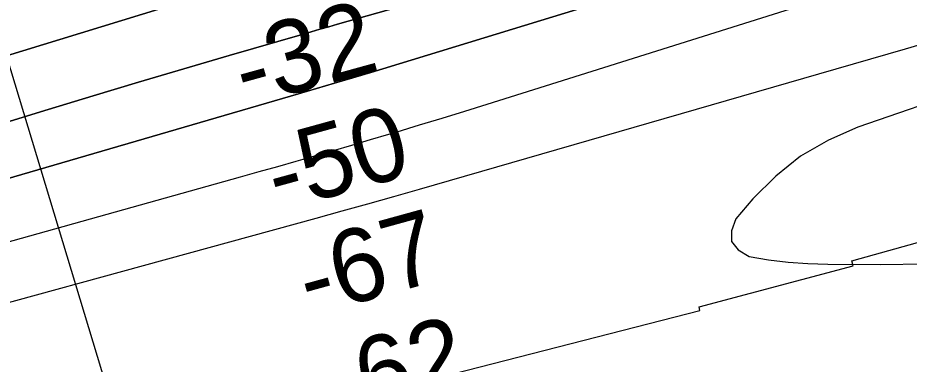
# Model space of a CAD drawing. Extents: x 3445503 to 3483459, y 540493 to 566012.
# Drawn here: x 3457278 to 3458092, y 551516 to 551833 of the extents above; entities that cross this region are included whole.
import ezdxf

# ---------------------------------------------------------------- set-up
doc = ezdxf.new("R2010")
doc.units = 0
for name, color, linetype in [('V-RIVR-EDGE', 7, 'Continuous'), ('V-RIVR-RANG', 7, 'Continuous'), ('V-RRAP-RVMT', 7, 'Continuous'), ('V-TOPO-DPTH', 7, 'Continuous'), ('V-TOPO-MAJR', 7, 'Continuous'), ('V-TOPO-MINR', 7, 'Continuous')]:
    doc.layers.add(name, color=color, linetype=linetype)

msp = doc.modelspace()

# ---------------------------------------------------------------- linework, layer by layer
at = {"layer": 'V-RIVR-EDGE'}
msp.add_spline([(3456788.1581666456, 551802.8417755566), (3456812.514592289, 551811.8199755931), (3456828.521888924, 551818.3853981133), (3456844.173819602, 551821.8230132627), (3456859.1270526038, 551823.8718289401), (3456873.3936221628, 551829.398660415), (3456891.4841180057, 551834.9160364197), (3456910.26643482, 551839.041174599), (3456923.8248512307, 551839.3552803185), (3456940.8664409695, 551842.4418274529), (3456953.7399131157, 551846.9292082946), (3456973.5702764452, 551853.1375456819), (3456994.7911584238, 551859.342444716), (3457005.923903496, 551862.7912345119), (3457009.0620259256, 551866.607424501), (3457014.627538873, 551867.9841897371), (3457021.580132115, 551867.9669979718), (3457030.27001408, 551867.5978786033), (3457036.533365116, 551870.0158136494), (3457053.234201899, 551875.8842576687), (3457066.4527249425, 551879.3278899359), (3457074.805292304, 551883.131186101), (3457083.8462422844, 551884.1517257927), (3457104.7074603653, 551885.4906691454), (3457109.927922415, 551887.911182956), (3457114.8041931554, 551891.7230750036), (3457125.5979044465, 551898.6490210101), (3457142.654966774, 551907.992902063), (3457147.8797267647, 551912.151564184), (3457150.314853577, 551912.8408063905), (3457153.7911501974, 551912.8322105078), (3457157.2605701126, 551910.0425773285), (3457165.2517544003, 551908.2846584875), (3457174.2944235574, 551910.0004575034), (3457187.1721936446, 551916.2259866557), (3457195.1814292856, 551921.76829072), (3457197.972781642, 551925.9329699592), (3457202.5014227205, 551929.745721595), (3457207.371676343, 551931.1242060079), (3457216.064996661, 551932.1456052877), (3457232.0688549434, 551937.3205091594), (3457256.77720819, 551948.0359979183), (3457278.7002261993, 551957.0202150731), (3457302.3605329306, 551965.6525046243), (3457314.5456224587, 551972.9226419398), (3457328.8139111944, 551979.144732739), (3457345.8589392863, 551983.621798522), (3457369.167318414, 551990.5167993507), (3457391.7795786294, 551997.065889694), (3457422.3933381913, 552006.028617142), (3457447.0973934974, 552015.0059575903), (3457506.9266576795, 552029.8061838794), (3457536.145600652, 552037.0342013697), (3457559.1046309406, 552043.2348024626), (3457580.665406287, 552046.3101749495), (3457591.4496621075, 552049.4121946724), (3457603.2819644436, 552054.5974136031), (3457611.983880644, 552059.0951095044), (3457621.3741794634, 552060.8100489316), (3457630.4125506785, 552060.787699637), (3457640.1453216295, 552060.4160015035), (3457648.4884335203, 552060.3953713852), (3457653.356108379, 552060.7309668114), (3457659.967948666, 552063.4956719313), (3457669.015775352, 552067.29724892), (3457678.40607417, 552069.0121883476), (3457702.0620829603, 552075.9063295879), (3457725.7189513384, 552083.1481004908), (3457765.383116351, 552096.9552939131), (3457804.6979325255, 552110.0680876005), (3457840.1819457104, 552120.4092994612), (3457859.3179093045, 552126.966985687), (3457870.102165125, 552130.06900541), (3457872.53557276, 552130.062988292), (3457879.4855872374, 552129.0029075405), (3457889.2192177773, 552128.9788390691), (3457914.2519918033, 552130.3074673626), (3457930.252411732, 552134.0918525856), (3457947.98668203, 552136.133791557), (3457970.595503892, 552141.2923632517), (3457992.853257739, 552145.061275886), (3458010.936017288, 552147.4499849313), (3458028.676304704, 552151.925331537), (3458038.4202503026, 552156.0728190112), (3458047.4620598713, 552157.4409883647), (3458063.8006539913, 552157.4005877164), (3458072.497412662, 552159.8125056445), (3458078.069802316, 552163.9703081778), (3458083.9829449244, 552165.346213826), (3458099.278650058, 552165.3083919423), (3458108.6646509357, 552165.2851830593), (3458117.361409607, 552167.6971009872), (3458126.756865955, 552171.4978183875), (3458139.2766913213, 552173.5526511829), (3458170.927322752, 552180.0793922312), (3458191.09757945, 552183.1582030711), (3458211.6189041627, 552187.6266729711), (3458244.6643521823, 552195.888123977), (3458264.1427879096, 552200.359172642), (3458290.9223061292, 552205.1597996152), (3458300.3151837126, 552207.9176280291), (3458307.2720748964, 552209.6385845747), (3458324.3171029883, 552214.1156503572), (3458364.3065483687, 552218.8836129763), (3458385.17722192, 552224.0464826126), (3458409.8769792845, 552231.2856747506), (3458417.5248318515, 552231.2667638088), (3458423.7830253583, 552231.598920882), (3458429.010364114, 552236.8004719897), (3458440.144828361, 552240.9445211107), (3458448.491378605, 552242.3144096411), (3458462.3982842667, 552242.9752854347), (3458469.7045242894, 552245.390641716), (3458479.8003974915, 552251.2754179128), (3458487.804475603, 552254.7319440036), (3458507.6305409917, 552259.2021330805), (3458521.2001320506, 552264.0354244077), (3458528.8565804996, 552267.4928100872), (3458537.216024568, 552274.0771435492), (3458549.0483269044, 552279.2623624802), (3458569.9241579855, 552286.511010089), (3458585.930595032, 552292.7288029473), (3458612.7230070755, 552302.7438748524), (3458639.164351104, 552311.3692876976), (3458668.3893111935, 552321.0307128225), (3458693.433259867, 552326.8785267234), (3458726.470971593, 552332.0113107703), (3458736.9075977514, 552335.1141900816), (3458758.132777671, 552343.0572374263), (3458770.6629180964, 552349.2836261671), (3458784.929487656, 552354.8104576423), (3458807.550343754, 552364.8358446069), (3458828.771225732, 552371.0407436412), (3458848.2513806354, 552376.20705163), (3458865.989089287, 552379.63950925), (3458882.3371388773, 552383.4230348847), (3458906.6806706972, 552387.1867899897), (3458923.368613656, 552387.8407890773), (3458980.4116830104, 552400.5621141), (3459021.7968045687, 552407.4124163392), (3459076.396151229, 552415.968202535), (3459124.3827980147, 552421.4116539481), (3459161.245295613, 552426.8826121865), (3459196.717274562, 552432.3570087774), (3459215.5013105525, 552437.1774062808), (3459253.0642250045, 552444.7324233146), (3459285.0702223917, 552454.3869717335), (3459325.782433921, 552470.2773643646), (3459371.010392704, 552484.7660636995), (3459416.2426494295, 552500.9929113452), (3459498.362331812, 552532.7719774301), (3459520.9849070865, 552543.492623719), (3459546.037451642, 552552.8167342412), (3459570.0419496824, 552560.0576455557), (3459595.788893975, 552569.0324072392), (3459613.524023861, 552571.4219758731), (3459623.611301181, 552573.8304554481), (3459645.8750721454, 552580.0327757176), (3459652.1401423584, 552583.1459700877), (3459670.574829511, 552587.2719678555), (3459686.2284793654, 552591.4048423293), (3459692.4866728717, 552591.7369994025), (3459703.2631923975, 552591.7103521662), (3459713.355627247, 552596.2046097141), (3459739.448482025, 552604.4832524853), (3459767.9704464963, 552611.0177298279), (3459768.5708369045, 552611.1356178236)], degree=3, dxfattribs=at)
at = {"layer": 'V-RIVR-RANG'}
msp.add_line((3457141.0388, 552214.5479000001), (3457425.305, 551276.6818000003), dxfattribs=at)
at = {"layer": 'V-RRAP-RVMT'}
msp.add_lwpolyline([(3457193.0400000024, 551377.1120000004), (3457341.9450000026, 551416.8320000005), (3457332.0750000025, 551462.3380000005), (3457462.1600000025, 551500.2590000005), (3457469.8980000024, 551471.1360000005), (3457600.5410000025, 551507.5260000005), (3457605.1010000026, 551489.5460000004), (3457900.9940000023, 551565.4250000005), (3457900.3040000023, 551568.8440000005), (3458041.0060000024, 551606.2250000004), (3458039.9640000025, 551610.7120000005), (3458178.5280000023, 551649.3430000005), (3458173.917000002, 551666.7350000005), (3458315.6880000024, 551703.9240000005), (3458314.9380000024, 551708.9280000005), (3458334.5278880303, 551714.1064235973)], dxfattribs=at)
at = {"layer": 'V-TOPO-DPTH'}
for points in [[(3459276.197710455, 552352.8251648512), (3458744.814613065, 552205.581669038), (3458692.8192294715, 552191.0623978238), (3458640.863061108, 552176.4051710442), (3458588.9657155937, 552161.541010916), (3458537.107585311, 552146.5388952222), (3458456.4523300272, 552123.0317555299), (3458444.9424434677, 552119.7109672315), (3458433.4208291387, 552116.4318134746), (3458421.881623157, 552113.2151115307), (3458410.3306894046, 552110.0400441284), (3458319.046713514, 552085.2140184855), (3458261.8173202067, 552069.7614193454), (3458204.551027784, 552054.4478200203), (3458147.2293866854, 552039.3427204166), (3458089.870846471, 552024.3766206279), (3457613.1372575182, 551900.9124492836), (3457575.5060407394, 551890.8971405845), (3457537.9695538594, 551880.5470486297), (3457500.575161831, 551869.6947817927), (3457463.2754997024, 551858.5077317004), (3456935.1995437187, 551696.2598101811)], [(3456935.1995437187, 551696.2598101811), (3457463.2754997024, 551858.5077317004), (3457500.575161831, 551869.6947817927), (3457537.9695538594, 551880.5470486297), (3457575.5060407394, 551890.8971405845), (3457613.1372575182, 551900.9124492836), (3458089.870846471, 552024.3766206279), (3458147.2293866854, 552039.3427204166), (3458204.551027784, 552054.4478200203), (3458261.8173202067, 552069.7614193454), (3458319.046713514, 552085.2140184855), (3458410.3306894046, 552110.0400441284), (3458421.881623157, 552113.2151115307), (3458433.4208291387, 552116.4318134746), (3458444.9424434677, 552119.7109672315), (3458456.4523300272, 552123.0317555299), (3458537.107585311, 552146.5388952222), (3458588.9657155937, 552161.541010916), (3458640.863061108, 552176.4051710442), (3458692.8192294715, 552191.0623978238), (3458744.814613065, 552205.581669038), (3459276.197710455, 552352.8251648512)], [(3459334.567002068, 552288.721785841), (3458842.4403800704, 552152.9535744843), (3458777.400454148, 552134.9457256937), (3458712.3828532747, 552116.8579141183), (3458647.398739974, 552098.6501583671), (3458582.4369517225, 552080.3624398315), (3458453.429499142, 552043.9164120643), (3458452.988399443, 552043.79097855), (3458451.6671381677, 552043.4076193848), (3458436.985126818, 552039.0777710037), (3458429.2078750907, 552036.7710942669), (3458421.435445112, 552034.4483733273), (3458413.670247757, 552032.1015860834), (3458405.9098721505, 552029.7387546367), (3457600.2729115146, 551783.0791820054), (3457583.7840220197, 551778.0679189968), (3457567.2815987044, 551773.1019681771), (3457550.758874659, 551768.2039856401), (3457534.222616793, 551763.3513152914), (3456997.0505887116, 551606.9147866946)], [(3456997.0505887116, 551606.9147866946), (3457534.222616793, 551763.3513152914), (3457550.758874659, 551768.2039856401), (3457567.2815987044, 551773.1019681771), (3457583.7840220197, 551778.0679189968), (3457600.2729115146, 551783.0791820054), (3458405.9098721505, 552029.7387546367), (3458413.670247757, 552032.1015860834), (3458421.435445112, 552034.4483733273), (3458429.2078750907, 552036.7710942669), (3458436.985126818, 552039.0777710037), (3458451.6671381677, 552043.4076193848), (3458452.988399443, 552043.79097855), (3458453.429499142, 552043.9164120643), (3458582.4369517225, 552080.3624398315), (3458647.398739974, 552098.6501583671), (3458712.3828532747, 552116.8579141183), (3458777.400454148, 552134.9457256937), (3458842.4403800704, 552152.9535744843), (3459334.567002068, 552288.721785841)], [(3458924.122928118, 552215.994859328), (3458838.6884637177, 552191.8893926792), (3458504.671614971, 552095.5883700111), (3458474.1022801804, 552086.7760382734), (3458443.532530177, 552077.9651473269), (3458412.9621573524, 552069.1564175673), (3458382.391369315, 552060.3491285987), (3457823.0664923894, 551899.2318804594), (3457778.2175617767, 551886.343832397), (3457733.3577237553, 551873.4939548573), (3457688.481524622, 551860.7013331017), (3457643.5944180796, 551847.9468818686), (3457570.014863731, 551827.090340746), (3457561.9114421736, 551824.7855037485), (3457553.8108051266, 551822.4709543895), (3457545.7143448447, 551820.1418364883), (3457537.6206690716, 551817.8030062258), (3457470.9020297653, 551798.4582762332), (3457429.4802054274, 551786.3423600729), (3457388.097156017, 551774.0965351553), (3457346.772268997, 551761.6558471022), (3457305.4861569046, 551749.0852502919), (3456818.4741224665, 551599.5474672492)], [(3456818.4741224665, 551599.5474672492), (3457305.4861569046, 551749.0852502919), (3457346.772268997, 551761.6558471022), (3457388.097156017, 551774.0965351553), (3457429.4802054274, 551786.3423600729), (3457470.9020297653, 551798.4582762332), (3457537.6206690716, 551817.8030062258), (3457545.7143448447, 551820.1418364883), (3457553.8108051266, 551822.4709543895), (3457561.9114421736, 551824.7855037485), (3457570.014863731, 551827.090340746), (3457643.5944180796, 551847.9468818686), (3457688.481524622, 551860.7013331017), (3457733.3577237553, 551873.4939548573), (3457778.2175617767, 551886.343832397), (3457823.0664923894, 551899.2318804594), (3458382.391369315, 552060.3491285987), (3458412.9621573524, 552069.1564175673), (3458443.532530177, 552077.9651473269), (3458474.1022801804, 552086.7760382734), (3458504.671614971, 552095.5883700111), (3458838.6884637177, 552191.8893926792), (3458924.122928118, 552215.994859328)]]:
    msp.add_lwpolyline(points, dxfattribs=at)
at = {"layer": 'V-TOPO-MAJR'}
msp.add_lwpolyline([(3458416.6635680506, 551977.3395060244), (3457706.371456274, 551753.6694770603), (3457685.830199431, 551747.2571801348), (3457665.268072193, 551740.9131297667), (3457644.6746393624, 551734.6714492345), (3457624.0603361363, 551728.4980152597), (3457616.5960649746, 551726.2828819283), (3457599.6916714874, 551721.2907140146), (3457582.77851528, 551716.3285610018), (3457565.8522149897, 551711.4114303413), (3457548.917151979, 551706.5243145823), (3457531.970661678, 551701.67683617), (3457515.0176979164, 551696.8521919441), (3457498.0550239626, 551692.0617989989), (3457481.0858765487, 551687.2942402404), (3456851.9220265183, 551511.2131610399)], dxfattribs=at)
at = {"layer": 'V-TOPO-MINR'}
for points in [[(3459276.197710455, 552352.8251648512), (3458744.814613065, 552205.581669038), (3458692.8192294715, 552191.0623978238), (3458640.863061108, 552176.4051710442), (3458588.9657155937, 552161.541010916), (3458537.107585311, 552146.5388952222), (3458456.4523300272, 552123.0317555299), (3458444.9424434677, 552119.7109672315), (3458433.4208291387, 552116.4318134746), (3458421.881623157, 552113.2151115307), (3458410.3306894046, 552110.0400441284), (3458319.046713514, 552085.2140184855), (3458261.8173202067, 552069.7614193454), (3458204.551027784, 552054.4478200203), (3458147.2293866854, 552039.3427204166), (3458089.870846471, 552024.3766206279), (3457613.1372575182, 551900.9124492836), (3457575.5060407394, 551890.8971405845), (3457537.9695538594, 551880.5470486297), (3457500.575161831, 551869.6947817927), (3457463.2754997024, 551858.5077317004), (3456935.1995437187, 551696.2598101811)], [(3459334.567002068, 552288.721785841), (3458842.4403800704, 552152.9535744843), (3458777.400454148, 552134.9457256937), (3458712.3828532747, 552116.8579141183), (3458647.398739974, 552098.6501583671), (3458582.4369517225, 552080.3624398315), (3458453.429499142, 552043.9164120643), (3458452.988399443, 552043.79097855), (3458451.6671381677, 552043.4076193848), (3458436.985126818, 552039.0777710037), (3458429.2078750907, 552036.7710942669), (3458421.435445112, 552034.4483733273), (3458413.670247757, 552032.1015860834), (3458405.9098721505, 552029.7387546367), (3457600.2729115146, 551783.0791820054), (3457583.7840220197, 551778.0679189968), (3457567.2815987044, 551773.1019681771), (3457550.758874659, 551768.2039856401), (3457534.222616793, 551763.3513152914), (3456997.0505887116, 551606.9147866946)], [(3458924.122928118, 552215.994859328), (3458838.6884637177, 552191.8893926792), (3458504.671614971, 552095.5883700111), (3458474.1022801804, 552086.7760382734), (3458443.532530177, 552077.9651473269), (3458412.9621573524, 552069.1564175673), (3458382.391369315, 552060.3491285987), (3457823.0664923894, 551899.2318804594), (3457778.2175617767, 551886.343832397), (3457733.3577237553, 551873.4939548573), (3457688.481524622, 551860.7013331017), (3457643.5944180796, 551847.9468818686), (3457570.014863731, 551827.090340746), (3457561.9114421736, 551824.7855037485), (3457553.8108051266, 551822.4709543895), (3457545.7143448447, 551820.1418364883), (3457537.6206690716, 551817.8030062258), (3457470.9020297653, 551798.4582762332), (3457429.4802054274, 551786.3423600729), (3457388.097156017, 551774.0965351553), (3457346.772268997, 551761.6558471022), (3457305.4861569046, 551749.0852502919), (3456818.4741224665, 551599.5474672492)], [(3458456.059417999, 551874.7535392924), (3458045.509007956, 551732.8404997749), (3458018.443053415, 551720.9667394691), (3457993.122983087, 551706.5303781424), (3457970.4217390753, 551688.2501152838), (3457949.4663792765, 551667.4072514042), (3457933.904965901, 551649.2101928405), (3457929.981424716, 551638.1751034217), (3457930.0195416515, 551628.5242630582), (3457936.000145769, 551620.9497962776), (3457945.9424080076, 551614.7595785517), (3457963.796966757, 551611.8219236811), (3457981.717301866, 551609.5531345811), (3457999.7363015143, 551608.2876441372), (3458017.8210775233, 551607.691019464), (3458065.663251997, 551607.4500271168), (3458107.654525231, 551608.1703148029)], [(3458167.871389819, 551827.7590270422), (3458088.630584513, 551804.3875645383), (3458009.3085540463, 551781.2888956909), (3457644.5341234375, 551676.0878704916), (3457620.9879709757, 551669.3471038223), (3457597.424488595, 551662.6679352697), (3457573.835011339, 551656.0811638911), (3457550.2282041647, 551649.555990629), (3457098.743752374, 551525.7126490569)]]:
    msp.add_lwpolyline(points, dxfattribs=at)

# ---------------------------------------------------------------- texts
at = {"layer": 'V-RIVR-RANG'}
for s, p in [('-32', (3457485.510267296, 551751.4504142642)), ('-50', (3457515.148143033, 551655.8905369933)), ('-67', (3457544.0117378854, 551560.1172624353)), ('-62', (3457568.065441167, 551463.0186233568))]:
    msp.add_text(s, height=67.00000000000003, rotation=15.408583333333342, dxfattribs=at).set_placement(p)

doc.saveas('drawing.dxf')
